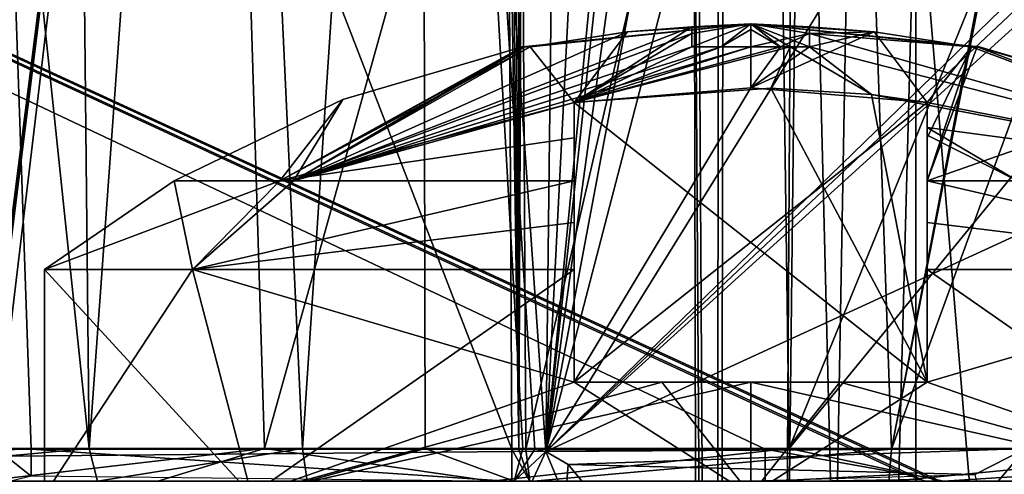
# Model space of a CAD drawing. Header units: millimetres. Extents: x -18.9 to 18.9, y -8.8 to 39.
# Tile 281 of 331: x 4.2 to 8.4, y 26.5 to 28.4. Entities that reach past the tile are written whole.
import ezdxf

# ---------------------------------------------------------------- set-up
doc = ezdxf.new("R2010")
doc.units = ezdxf.units.MM
doc.header["$LTSCALE"] = 65.185185
for name, color, linetype in [('1429', 7, 'CONTINUOUS'), ('1540', 7, 'CONTINUOUS'), ('1628', 7, 'CONTINUOUS'), ('1629', 7, 'CONTINUOUS'), ('1630', 7, 'CONTINUOUS'), ('1631', 7, 'CONTINUOUS'), ('1632', 7, 'CONTINUOUS'), ('1633', 7, 'CONTINUOUS'), ('1634', 7, 'CONTINUOUS'), ('1635', 7, 'CONTINUOUS'), ('1636', 7, 'CONTINUOUS'), ('1637', 7, 'CONTINUOUS'), ('191', 7, 'CONTINUOUS'), ('194', 7, 'CONTINUOUS'), ('195', 7, 'CONTINUOUS'), ('294', 7, 'CONTINUOUS'), ('295', 7, 'CONTINUOUS'), ('303', 7, 'CONTINUOUS'), ('323', 7, 'CONTINUOUS'), ('333', 7, 'CONTINUOUS'), ('334', 7, 'CONTINUOUS'), ('358', 7, 'CONTINUOUS'), ('359', 7, 'CONTINUOUS'), ('360', 7, 'CONTINUOUS'), ('361', 7, 'CONTINUOUS'), ('393', 7, 'CONTINUOUS'), ('403', 7, 'CONTINUOUS'), ('405', 7, 'CONTINUOUS'), ('7', 7, 'CONTINUOUS'), ('8', 7, 'CONTINUOUS'), ('805', 7, 'CONTINUOUS'), ('806', 7, 'CONTINUOUS'), ('814', 7, 'CONTINUOUS'), ('815', 7, 'CONTINUOUS'), ('816', 7, 'CONTINUOUS')]:
    doc.layers.add(name, color=color, linetype=linetype)

msp = doc.modelspace()

# ---------------------------------------------------------------- linework, layer by layer
at = {"layer": '1429', "color": 7, "linetype": 'Continuous'}
for points in [[(6.8258, 28.365, -12.4582), (6.6, 28.0655, -13.8082), (6.4128, 28.3017, -12.4582), (6.8258, 28.365, -12.4582)], [(7.1, 28.358, -12.7925), (6.6, 28.0655, -13.8082), (7.1, 28.3871, -12.4582), (7.1, 28.358, -12.7925)], [(7.1, 28.3871, -12.4582), (6.6, 28.0655, -13.8082), (6.8258, 28.365, -12.4582), (7.1, 28.3871, -12.4582)], [(8.1, 28.0655, -13.8082), (7.35, 28.1276, -13.8082), (7.8749, 28.3649, -12.4582), (8.1, 28.0655, -13.8082)], [(7.8749, 28.3649, -12.4582), (7.35, 28.1276, -13.8082), (7.6, 28.3017, -13.1454), (7.8749, 28.3649, -12.4582)], [(7.6, 28.3871, -12.4582), (7.8749, 28.3649, -12.4582), (7.6, 28.3582, -12.791), (7.6, 28.3871, -12.4582)], [(7.6, 28.3582, -12.791), (7.8749, 28.3649, -12.4582), (7.6, 28.3017, -13.1454), (7.6, 28.3582, -12.791)], [(8.2872, 28.3017, -12.4582), (8.1, 28.0655, -13.8082), (7.8749, 28.3649, -12.4582), (8.2872, 28.3017, -12.4582)], [(7.1, 28.3017, -13.1454), (6.6, 28.0655, -13.8082), (7.1, 28.358, -12.7925), (7.1, 28.3017, -13.1454)], [(5.6166, 28.0786, -12.2082), (6.38, 28.3017, -12.2082), (5.3492, 27.7333, -13.6223), (5.6166, 28.0786, -12.2082)], [(6.38, 28.3017, -12.2082), (6.3883, 28.3017, -12.3343), (5.3492, 27.7333, -13.6223), (6.38, 28.3017, -12.2082)], [(6.4128, 28.3017, -12.4582), (6.6, 28.0655, -13.8082), (5.3492, 27.7333, -13.6223), (6.4128, 28.3017, -12.4582)], [(6.3883, 28.3017, -12.3343), (6.4128, 28.3017, -12.4582), (5.3492, 27.7333, -13.6223), (6.3883, 28.3017, -12.3343)], [(7.35, 28.1276, -13.8082), (6.6, 28.0655, -13.8082), (7.35, 28.3017, -13.1782), (7.35, 28.1276, -13.8082)], [(7.35, 28.3017, -13.1782), (6.6, 28.0655, -13.8082), (7.2239, 28.3017, -13.1699), (7.35, 28.3017, -13.1782)], [(7.2239, 28.3017, -13.1699), (6.6, 28.0655, -13.8082), (7.1, 28.3017, -13.1454), (7.2239, 28.3017, -13.1699)], [(7.6, 28.3017, -13.1454), (7.35, 28.1276, -13.8082), (7.4761, 28.3017, -13.1699), (7.6, 28.3017, -13.1454)], [(7.4761, 28.3017, -13.1699), (7.35, 28.1276, -13.8082), (7.35, 28.3017, -13.1782), (7.4761, 28.3017, -13.1699)], [(9.0834, 28.0786, -12.2082), (8.1, 27.7333, -14.5406), (8.3117, 28.3017, -12.3343), (9.0834, 28.0786, -12.2082)], [(8.1, 27.9149, -14.1813), (8.1, 28.0655, -13.8082), (8.2872, 28.3017, -12.4582), (8.1, 27.9149, -14.1813)], [(8.1, 27.7333, -14.5406), (8.1, 27.9149, -14.1813), (8.2872, 28.3017, -12.4582), (8.1, 27.7333, -14.5406)], [(8.3117, 28.3017, -12.3343), (8.1, 27.7333, -14.5406), (8.2872, 28.3017, -12.4582), (8.3117, 28.3017, -12.3343)], [(8.32, 28.3017, -12.2082), (9.0834, 28.0786, -12.2082), (8.3117, 28.3017, -12.3343), (8.32, 28.3017, -12.2082)], [(4.9, 27.7333, -12.2082), (5.6166, 28.0786, -12.2082), (5.3492, 27.7333, -13.6223), (4.9, 27.7333, -12.2082)], [(8.1, 27.7333, -14.5406), (9.0834, 28.0786, -12.2082), (9.3296, 27.7335, -13.6512), (8.1, 27.7333, -14.5406)], [(6.6, 28.0655, -13.8082), (6.6, 27.9149, -14.1812), (5.3492, 27.7333, -13.6223), (6.6, 28.0655, -13.8082)], [(6.6, 27.9149, -14.1812), (6.6, 27.7333, -14.5406), (5.3492, 27.7333, -13.6223), (6.6, 27.9149, -14.1812)]]:
    msp.add_3dface(points, dxfattribs=at)
at = {"layer": '1540', "color": 7, "linetype": 'Continuous'}
for points in [[(6.8251, 28.3649, -11.9582), (5.4076, 27.7334, -10.7153), (7.1, 28.3871, -11.9582), (6.8251, 28.3649, -11.9582)], [(7.1, 28.3871, -11.9582), (5.4076, 27.7334, -10.7153), (7.1, 28.3582, -11.6253), (7.1, 28.3871, -11.9582)], [(6.4128, 28.3017, -11.9582), (5.4076, 27.7334, -10.7153), (6.8251, 28.3649, -11.9582), (6.4128, 28.3017, -11.9582)], [(7.6, 28.3871, -11.9582), (7.6, 28.358, -11.6239), (7.8742, 28.365, -11.9582), (7.6, 28.3871, -11.9582)], [(7.8742, 28.365, -11.9582), (7.6, 28.358, -11.6239), (8.2872, 28.3017, -11.9582), (7.8742, 28.365, -11.9582)], [(7.1, 28.3582, -11.6253), (5.4076, 27.7334, -10.7153), (7.1, 28.3017, -11.271), (7.1, 28.3582, -11.6253)], [(7.6, 28.358, -11.6239), (7.6, 28.3017, -11.271), (9.8, 27.7333, -12.2082), (7.6, 28.358, -11.6239)], [(8.2872, 28.3017, -11.9582), (7.6, 28.358, -11.6239), (9.8, 27.7333, -12.2082), (8.2872, 28.3017, -11.9582)], [(5.4076, 27.7334, -10.7153), (6.6, 28.0655, -10.6082), (7.35, 28.3017, -11.2382), (5.4076, 27.7334, -10.7153)], [(5.6166, 28.0786, -12.2082), (5.4076, 27.7334, -10.7153), (6.38, 28.3017, -12.2082), (5.6166, 28.0786, -12.2082)], [(6.38, 28.3017, -12.2082), (5.4076, 27.7334, -10.7153), (6.3883, 28.3017, -12.0821), (6.38, 28.3017, -12.2082)], [(6.3883, 28.3017, -12.0821), (5.4076, 27.7334, -10.7153), (6.4128, 28.3017, -11.9582), (6.3883, 28.3017, -12.0821)], [(7.1, 28.3017, -11.271), (5.4076, 27.7334, -10.7153), (7.2239, 28.3017, -11.2464), (7.1, 28.3017, -11.271)], [(7.2239, 28.3017, -11.2464), (5.4076, 27.7334, -10.7153), (7.35, 28.3017, -11.2382), (7.2239, 28.3017, -11.2464)], [(7.35, 28.3017, -11.2382), (6.6, 28.0655, -10.6082), (7.4761, 28.3017, -11.2464), (7.35, 28.3017, -11.2382)], [(7.4761, 28.3017, -11.2464), (6.6, 28.0655, -10.6082), (7.5172, 28.3017, -11.2527), (7.4761, 28.3017, -11.2464)], [(7.5172, 28.3017, -11.2527), (6.6, 28.0655, -10.6082), (7.4356, 28.1268, -10.6082), (7.5172, 28.3017, -11.2527)], [(7.8633, 28.0987, -10.6082), (7.5172, 28.3017, -11.2527), (7.4356, 28.1268, -10.6082), (7.8633, 28.0987, -10.6082)], [(7.5172, 28.3017, -11.2527), (7.8633, 28.0987, -10.6082), (7.6, 28.3017, -11.271), (7.5172, 28.3017, -11.2527)], [(7.6, 28.3017, -11.271), (7.8633, 28.0987, -10.6082), (9.8, 27.7333, -12.2082), (7.6, 28.3017, -11.271)], [(8.3117, 28.3017, -12.0821), (8.2872, 28.3017, -11.9582), (9.8, 27.7333, -12.2082), (8.3117, 28.3017, -12.0821)], [(8.32, 28.3017, -12.2082), (8.3117, 28.3017, -12.0821), (9.0834, 28.0786, -12.2082), (8.32, 28.3017, -12.2082)], [(9.0834, 28.0786, -12.2082), (8.3117, 28.3017, -12.0821), (9.8, 27.7333, -12.2082), (9.0834, 28.0786, -12.2082)], [(4.9, 27.7333, -12.2082), (5.4076, 27.7334, -10.7153), (5.6166, 28.0786, -12.2082), (4.9, 27.7333, -12.2082)], [(9.8, 27.7333, -12.2082), (7.8633, 28.0987, -10.6082), (8.1, 28.0655, -10.6082), (9.8, 27.7333, -12.2082)], [(6.6, 27.7333, -9.8758), (6.6, 28.0655, -10.6082), (5.4076, 27.7334, -10.7153), (6.6, 27.7333, -9.8758)], [(6.6, 27.9175, -10.2408), (6.6, 28.0655, -10.6082), (6.6, 27.7333, -9.8758), (6.6, 27.9175, -10.2408)], [(8.1, 27.9597, -10.337), (9.8, 27.7333, -12.2082), (8.1, 28.0655, -10.6082), (8.1, 27.9597, -10.337)], [(8.4838, 27.7333, -10.0364), (9.8, 27.7333, -12.2082), (8.1, 27.9597, -10.337), (8.4838, 27.7333, -10.0364)], [(8.4838, 27.7333, -10.0364), (8.1, 27.9597, -10.337), (8.1, 27.927, -10.262), (8.4838, 27.7333, -10.0364)], [(8.1, 27.7333, -9.8758), (8.4838, 27.7333, -10.0364), (8.1, 27.927, -10.262), (8.1, 27.7333, -9.8758)]]:
    msp.add_3dface(points, dxfattribs=at)
at = {"layer": '1628', "color": 7, "linetype": 'Continuous'}
for points in [[(7.4761, 28.3017, -11.2464), (7.5172, 28.3017, -11.2527), (7.35, 28.4, -12.2082), (7.4761, 28.3017, -11.2464)], [(7.35, 28.3754, -11.7207), (7.4761, 28.3017, -11.2464), (7.35, 28.4, -12.2082), (7.35, 28.3754, -11.7207)], [(7.5172, 28.3017, -11.2527), (7.6, 28.3017, -11.271), (7.35, 28.4, -12.2082), (7.5172, 28.3017, -11.2527)], [(7.6, 28.3017, -11.271), (7.6, 28.358, -11.6239), (7.35, 28.4, -12.2082), (7.6, 28.3017, -11.271)], [(7.6, 28.358, -11.6239), (7.6, 28.3871, -11.9582), (7.35, 28.4, -12.2082), (7.6, 28.358, -11.6239)], [(7.6, 28.3871, -11.9582), (7.8742, 28.365, -11.9582), (7.35, 28.4, -12.2082), (7.6, 28.3871, -11.9582)], [(7.8742, 28.365, -11.9582), (8.2872, 28.3017, -11.9582), (7.35, 28.4, -12.2082), (7.8742, 28.365, -11.9582)], [(8.2872, 28.3017, -11.9582), (8.3117, 28.3017, -12.0821), (7.35, 28.4, -12.2082), (8.2872, 28.3017, -11.9582)], [(8.3117, 28.3017, -12.0821), (8.32, 28.3017, -12.2082), (7.35, 28.4, -12.2082), (8.3117, 28.3017, -12.0821)], [(8.32, 28.3017, -12.2082), (8.3117, 28.3017, -12.3343), (7.35, 28.4, -12.2082), (8.32, 28.3017, -12.2082)], [(8.3117, 28.3017, -12.3343), (8.2872, 28.3017, -12.4582), (7.35, 28.4, -12.2082), (8.3117, 28.3017, -12.3343)], [(8.2872, 28.3017, -12.4582), (7.8749, 28.3649, -12.4582), (7.35, 28.4, -12.2082), (8.2872, 28.3017, -12.4582)], [(7.8749, 28.3649, -12.4582), (7.6, 28.3871, -12.4582), (7.35, 28.4, -12.2082), (7.8749, 28.3649, -12.4582)], [(7.6, 28.3871, -12.4582), (7.6, 28.3582, -12.791), (7.35, 28.4, -12.2082), (7.6, 28.3871, -12.4582)], [(7.6, 28.3582, -12.791), (7.35, 28.3017, -13.1782), (7.35, 28.4, -12.2082), (7.6, 28.3582, -12.791)], [(7.35, 28.4, -12.2082), (7.35, 28.3017, -13.1782), (7.35, 28.3754, -12.6957), (7.35, 28.4, -12.2082)], [(7.35, 28.3017, -11.2382), (7.4761, 28.3017, -11.2464), (7.35, 28.3754, -11.7207), (7.35, 28.3017, -11.2382)], [(7.6, 28.3582, -12.791), (7.4761, 28.3017, -13.1699), (7.35, 28.3017, -13.1782), (7.6, 28.3582, -12.791)], [(7.6, 28.3582, -12.791), (7.6, 28.3017, -13.1454), (7.4761, 28.3017, -13.1699), (7.6, 28.3582, -12.791)]]:
    msp.add_3dface(points, dxfattribs=at)
at = {"layer": '1629', "color": 7, "linetype": 'Continuous'}
for points in [[(8.1, 26.8784, -9.3035), (9.4713, 26.4, -10.0869), (8.1, 27.3568, -9.3035), (8.1, 26.8784, -9.3035)], [(8.1, 27.3568, -9.3035), (9.4713, 26.4, -10.0869), (9.7217, 27.3568, -10.3711), (8.1, 27.3568, -9.3035)], [(9.4713, 26.4, -14.3295), (8.1, 26.8784, -15.1129), (9.7217, 27.3568, -14.0453), (9.4713, 26.4, -14.3295)], [(8.1, 26.8784, -15.1129), (8.1, 27.3568, -15.1129), (9.7217, 27.3568, -14.0453), (8.1, 26.8784, -15.1129)], [(9.4713, 26.4, -14.3295), (7.35, 26.4, -15.2082), (8.1, 26.8784, -15.1129), (9.4713, 26.4, -14.3295)], [(8.1, 26.8784, -15.1129), (7.35, 26.4, -15.2082), (7.728, 26.8784, -15.1843), (8.1, 26.8784, -15.1129)], [(7.728, 26.8784, -15.1843), (7.35, 26.4, -15.2082), (7.35, 26.8784, -15.2082), (7.728, 26.8784, -15.1843)], [(7.35, 26.4, -9.2082), (9.4713, 26.4, -10.0869), (7.35, 26.8784, -9.2082), (7.35, 26.4, -9.2082)], [(7.35, 26.8784, -9.2082), (9.4713, 26.4, -10.0869), (7.728, 26.8784, -9.2321), (7.35, 26.8784, -9.2082)], [(7.728, 26.8784, -9.2321), (9.4713, 26.4, -10.0869), (8.1, 26.8784, -9.3035), (7.728, 26.8784, -9.2321)]]:
    msp.add_3dface(points, dxfattribs=at)
at = {"layer": '1630', "color": 7, "linetype": 'Continuous'}
for points in [[(6.38, 28.3017, -12.2082), (6.3883, 28.3017, -12.0821), (7.35, 28.4, -12.2082), (6.38, 28.3017, -12.2082)], [(6.3883, 28.3017, -12.3343), (6.38, 28.3017, -12.2082), (7.35, 28.4, -12.2082), (6.3883, 28.3017, -12.3343)], [(6.3883, 28.3017, -12.0821), (6.4128, 28.3017, -11.9582), (7.35, 28.4, -12.2082), (6.3883, 28.3017, -12.0821)], [(6.4128, 28.3017, -12.4582), (6.3883, 28.3017, -12.3343), (7.35, 28.4, -12.2082), (6.4128, 28.3017, -12.4582)], [(6.4128, 28.3017, -11.9582), (6.8251, 28.3649, -11.9582), (7.35, 28.4, -12.2082), (6.4128, 28.3017, -11.9582)], [(6.8258, 28.365, -12.4582), (6.4128, 28.3017, -12.4582), (7.35, 28.4, -12.2082), (6.8258, 28.365, -12.4582)], [(6.8251, 28.3649, -11.9582), (7.1, 28.3871, -11.9582), (7.35, 28.4, -12.2082), (6.8251, 28.3649, -11.9582)], [(7.1, 28.3871, -12.4582), (6.8258, 28.365, -12.4582), (7.35, 28.4, -12.2082), (7.1, 28.3871, -12.4582)], [(7.1, 28.3871, -11.9582), (7.1, 28.3582, -11.6253), (7.35, 28.4, -12.2082), (7.1, 28.3871, -11.9582)], [(7.1, 28.3582, -11.6253), (7.1, 28.3017, -11.271), (7.35, 28.4, -12.2082), (7.1, 28.3582, -11.6253)], [(7.1, 28.3017, -11.271), (7.2239, 28.3017, -11.2464), (7.35, 28.4, -12.2082), (7.1, 28.3017, -11.271)], [(7.2239, 28.3017, -13.1699), (7.1, 28.3017, -13.1454), (7.35, 28.4, -12.2082), (7.2239, 28.3017, -13.1699)], [(7.1, 28.3017, -13.1454), (7.1, 28.358, -12.7925), (7.35, 28.4, -12.2082), (7.1, 28.3017, -13.1454)], [(7.1, 28.358, -12.7925), (7.1, 28.3871, -12.4582), (7.35, 28.4, -12.2082), (7.1, 28.358, -12.7925)], [(7.2239, 28.3017, -11.2464), (7.35, 28.3017, -11.2382), (7.35, 28.4, -12.2082), (7.2239, 28.3017, -11.2464)], [(7.2239, 28.3017, -13.1699), (7.35, 28.4, -12.2082), (7.35, 28.3754, -12.6957), (7.2239, 28.3017, -13.1699)], [(7.35, 28.3017, -13.1782), (7.2239, 28.3017, -13.1699), (7.35, 28.3754, -12.6957), (7.35, 28.3017, -13.1782)], [(7.35, 28.3017, -11.2382), (7.35, 28.3754, -11.7207), (7.35, 28.4, -12.2082), (7.35, 28.3017, -11.2382)], [(4.9, 27.7333, -12.2082), (5.3492, 27.7333, -13.6223), (4.35, 27.3568, -12.2082), (4.9, 27.7333, -12.2082)], [(4.9783, 27.3568, -10.3711), (4.9, 27.7333, -12.2082), (4.35, 27.3568, -12.2082), (4.9783, 27.3568, -10.3711)], [(4.35, 27.3568, -12.2082), (5.3492, 27.7333, -13.6223), (4.9783, 27.3568, -14.0453), (4.35, 27.3568, -12.2082)], [(5.4076, 27.7334, -10.7153), (4.9, 27.7333, -12.2082), (4.9783, 27.3568, -10.3711), (5.4076, 27.7334, -10.7153)], [(6.6, 27.7333, -9.8758), (5.4076, 27.7334, -10.7153), (4.9783, 27.3568, -10.3711), (6.6, 27.7333, -9.8758)], [(6.6, 27.3568, -9.3035), (6.6, 27.7333, -9.8758), (4.9783, 27.3568, -10.3711), (6.6, 27.3568, -9.3035)], [(5.3492, 27.7333, -13.6223), (6.6, 27.7333, -14.5406), (4.9783, 27.3568, -14.0453), (5.3492, 27.7333, -13.6223)], [(6.6, 27.7333, -14.5406), (6.6, 27.5553, -14.8335), (4.9783, 27.3568, -14.0453), (6.6, 27.7333, -14.5406)], [(6.6, 27.5553, -9.5829), (6.6, 27.7333, -9.8758), (6.6, 27.3568, -9.3035), (6.6, 27.5553, -9.5829)], [(8.1, 27.7333, -14.5406), (9.3296, 27.7335, -13.6512), (9.7217, 27.3568, -14.0453), (8.1, 27.7333, -14.5406)], [(8.4838, 27.7333, -10.0364), (8.1, 27.7333, -9.8758), (9.7217, 27.3568, -10.3711), (8.4838, 27.7333, -10.0364)], [(9.7217, 27.3568, -10.3711), (8.1, 27.7333, -9.8758), (8.1, 27.5553, -9.5829), (9.7217, 27.3568, -10.3711)], [(8.1, 27.3568, -15.1129), (8.1, 27.7333, -14.5406), (9.7217, 27.3568, -14.0453), (8.1, 27.3568, -15.1129)], [(8.1, 27.7333, -14.5406), (8.1, 27.3568, -15.1129), (8.1, 27.5553, -14.8335), (8.1, 27.7333, -14.5406)], [(6.6, 27.5553, -14.8335), (6.6, 27.3568, -15.1129), (4.9783, 27.3568, -14.0453), (6.6, 27.5553, -14.8335)], [(8.1, 27.3568, -9.3035), (9.7217, 27.3568, -10.3711), (8.1, 27.5553, -9.5829), (8.1, 27.3568, -9.3035)]]:
    msp.add_3dface(points, dxfattribs=at)
at = {"layer": '1631', "color": 7, "linetype": 'Continuous'}
for points in [[(5.2287, 26.4, -14.3295), (4.35, 26.4, -12.2082), (4.9783, 27.3568, -14.0453), (5.2287, 26.4, -14.3295)], [(4.35, 26.4, -12.2082), (5.2287, 26.4, -10.0869), (4.35, 27.3568, -12.2082), (4.35, 26.4, -12.2082)], [(4.35, 26.4, -12.2082), (4.35, 27.3568, -12.2082), (4.9783, 27.3568, -14.0453), (4.35, 26.4, -12.2082)], [(5.2287, 26.4, -10.0869), (4.9783, 27.3568, -10.3711), (4.35, 27.3568, -12.2082), (5.2287, 26.4, -10.0869)], [(6.6, 27.3568, -15.1129), (5.2287, 26.4, -14.3295), (4.9783, 27.3568, -14.0453), (6.6, 27.3568, -15.1129)], [(4.9783, 27.3568, -10.3711), (5.2287, 26.4, -10.0869), (6.6, 26.8784, -9.3035), (4.9783, 27.3568, -10.3711)], [(6.6, 27.3568, -9.3035), (4.9783, 27.3568, -10.3711), (6.6, 26.8784, -9.3035), (6.6, 27.3568, -9.3035)], [(5.2287, 26.4, -14.3295), (6.6, 27.3568, -15.1129), (6.6, 26.8784, -15.1129), (5.2287, 26.4, -14.3295)], [(7.35, 26.4, -15.2082), (5.2287, 26.4, -14.3295), (7.35, 26.8784, -15.2082), (7.35, 26.4, -15.2082)], [(7.35, 26.8784, -15.2082), (5.2287, 26.4, -14.3295), (6.972, 26.8784, -15.1843), (7.35, 26.8784, -15.2082)], [(6.972, 26.8784, -15.1843), (5.2287, 26.4, -14.3295), (6.6, 26.8784, -15.1129), (6.972, 26.8784, -15.1843)], [(5.2287, 26.4, -10.0869), (7.35, 26.4, -9.2082), (6.6, 26.8784, -9.3035), (5.2287, 26.4, -10.0869)], [(6.6, 26.8784, -9.3035), (7.35, 26.4, -9.2082), (6.972, 26.8784, -9.2321), (6.6, 26.8784, -9.3035)], [(7.35, 26.4, -9.2082), (7.35, 26.8784, -9.2082), (6.972, 26.8784, -9.2321), (7.35, 26.4, -9.2082)]]:
    msp.add_3dface(points, dxfattribs=at)
at = {"layer": '1632', "color": 7, "linetype": 'Continuous'}
for points in [[(6.6, 28.0655, -10.6082), (6.6, 27.9175, -10.2408), (6.6, 26.8784, -10.6082), (6.6, 28.0655, -10.6082)], [(6.6, 27.9149, -14.1812), (6.6, 28.0655, -13.8082), (6.6, 26.8784, -15.1129), (6.6, 27.9149, -14.1812)], [(6.6, 26.8784, -15.1129), (6.6, 28.0655, -13.8082), (6.6, 26.8784, -13.8082), (6.6, 26.8784, -15.1129)], [(6.6, 27.9175, -10.2408), (6.6, 27.7333, -9.8758), (6.6, 26.8784, -10.6082), (6.6, 27.9175, -10.2408)], [(6.6, 27.7333, -14.5406), (6.6, 27.9149, -14.1812), (6.6, 26.8784, -15.1129), (6.6, 27.7333, -14.5406)], [(6.6, 27.7333, -9.8758), (6.6, 27.5553, -9.5829), (6.6, 26.8784, -10.6082), (6.6, 27.7333, -9.8758)], [(6.6, 27.5553, -14.8335), (6.6, 27.7333, -14.5406), (6.6, 26.8784, -15.1129), (6.6, 27.5553, -14.8335)], [(6.6, 27.3568, -15.1129), (6.6, 27.5553, -14.8335), (6.6, 26.8784, -15.1129), (6.6, 27.3568, -15.1129)], [(6.6, 27.5553, -9.5829), (6.6, 27.3568, -9.3035), (6.6, 26.8784, -10.6082), (6.6, 27.5553, -9.5829)], [(6.6, 27.3568, -9.3035), (6.6, 26.8784, -9.3035), (6.6, 26.8784, -10.6082), (6.6, 27.3568, -9.3035)]]:
    msp.add_3dface(points, dxfattribs=at)
at = {"layer": '1633', "color": 7, "linetype": 'Continuous'}
for points in [[(8.1, 27.9597, -10.337), (8.1, 28.0655, -10.6082), (8.1, 26.8784, -9.3035), (8.1, 27.9597, -10.337)], [(8.1, 26.8784, -9.3035), (8.1, 28.0655, -10.6082), (8.1, 26.8784, -10.6082), (8.1, 26.8784, -9.3035)], [(8.1, 28.0655, -13.8082), (8.1, 27.9149, -14.1813), (8.1, 26.8784, -13.8082), (8.1, 28.0655, -13.8082)], [(8.1, 27.927, -10.262), (8.1, 27.9597, -10.337), (8.1, 26.8784, -9.3035), (8.1, 27.927, -10.262)], [(8.1, 27.7333, -9.8758), (8.1, 27.927, -10.262), (8.1, 26.8784, -9.3035), (8.1, 27.7333, -9.8758)], [(8.1, 27.9149, -14.1813), (8.1, 27.7333, -14.5406), (8.1, 26.8784, -13.8082), (8.1, 27.9149, -14.1813)], [(8.1, 27.7333, -9.8758), (8.1, 26.8784, -9.3035), (8.1, 27.5553, -9.5829), (8.1, 27.7333, -9.8758)], [(8.1, 27.7333, -14.5406), (8.1, 27.5553, -14.8335), (8.1, 26.8784, -13.8082), (8.1, 27.7333, -14.5406)], [(8.1, 27.5553, -14.8335), (8.1, 27.3568, -15.1129), (8.1, 26.8784, -13.8082), (8.1, 27.5553, -14.8335)], [(8.1, 26.8784, -9.3035), (8.1, 27.3568, -9.3035), (8.1, 27.5553, -9.5829), (8.1, 26.8784, -9.3035)], [(8.1, 27.3568, -15.1129), (8.1, 26.8784, -15.1129), (8.1, 26.8784, -13.8082), (8.1, 27.3568, -15.1129)]]:
    msp.add_3dface(points, dxfattribs=at)
at = {"layer": '1634', "color": 7, "linetype": 'Continuous'}
for points in [[(7.35, 26.8784, -9.2082), (7.728, 26.8784, -9.2321), (6.6, 26.8784, -10.6082), (7.35, 26.8784, -9.2082)], [(6.972, 26.8784, -9.2321), (7.35, 26.8784, -9.2082), (6.6, 26.8784, -10.6082), (6.972, 26.8784, -9.2321)], [(7.728, 26.8784, -9.2321), (8.1, 26.8784, -9.3035), (6.6, 26.8784, -10.6082), (7.728, 26.8784, -9.2321)], [(6.6, 26.8784, -10.6082), (8.1, 26.8784, -9.3035), (8.1, 26.8784, -10.6082), (6.6, 26.8784, -10.6082)], [(6.6, 26.8784, -9.3035), (6.972, 26.8784, -9.2321), (6.6, 26.8784, -10.6082), (6.6, 26.8784, -9.3035)]]:
    msp.add_3dface(points, dxfattribs=at)
at = {"layer": '1635', "color": 7, "linetype": 'Continuous'}
for points in [[(7.4356, 28.1268, -10.6082), (6.6, 28.0655, -10.6082), (8.1, 26.8784, -10.6082), (7.4356, 28.1268, -10.6082)], [(7.8633, 28.0987, -10.6082), (7.4356, 28.1268, -10.6082), (8.1, 26.8784, -10.6082), (7.8633, 28.0987, -10.6082)], [(8.1, 28.0655, -10.6082), (7.8633, 28.0987, -10.6082), (8.1, 26.8784, -10.6082), (8.1, 28.0655, -10.6082)], [(6.6, 28.0655, -10.6082), (6.6, 26.8784, -10.6082), (8.1, 26.8784, -10.6082), (6.6, 28.0655, -10.6082)]]:
    msp.add_3dface(points, dxfattribs=at)
at = {"layer": '1636', "color": 7, "linetype": 'Continuous'}
for points in [[(6.6, 28.0655, -13.8082), (7.35, 28.1276, -13.8082), (6.6, 26.8784, -13.8082), (6.6, 28.0655, -13.8082)], [(7.35, 28.1276, -13.8082), (8.1, 28.0655, -13.8082), (6.6, 26.8784, -13.8082), (7.35, 28.1276, -13.8082)], [(6.6, 26.8784, -13.8082), (8.1, 28.0655, -13.8082), (8.1, 26.8784, -13.8082), (6.6, 26.8784, -13.8082)]]:
    msp.add_3dface(points, dxfattribs=at)
at = {"layer": '1637', "color": 7, "linetype": 'Continuous'}
for points in [[(6.972, 26.8784, -15.1843), (6.6, 26.8784, -15.1129), (8.1, 26.8784, -13.8082), (6.972, 26.8784, -15.1843)], [(6.6, 26.8784, -15.1129), (6.6, 26.8784, -13.8082), (8.1, 26.8784, -13.8082), (6.6, 26.8784, -15.1129)], [(7.35, 26.8784, -15.2082), (6.972, 26.8784, -15.1843), (8.1, 26.8784, -13.8082), (7.35, 26.8784, -15.2082)], [(7.728, 26.8784, -15.1843), (7.35, 26.8784, -15.2082), (8.1, 26.8784, -13.8082), (7.728, 26.8784, -15.1843)], [(8.1, 26.8784, -15.1129), (7.728, 26.8784, -15.1843), (8.1, 26.8784, -13.8082), (8.1, 26.8784, -15.1129)]]:
    msp.add_3dface(points, dxfattribs=at)
at = {"layer": '191', "color": 7, "linetype": 'Continuous'}
for points in [[(4.539, 26.5965, 12.216), (4.4607, 34.2035, 12.1088), (3.7395, 34.2035, 12.4924), (4.539, 26.5965, 12.216)], [(4.539, 26.5965, 12.216), (3.7395, 34.2035, 12.4924), (3.8233, 26.5965, 12.6039), (4.539, 26.5965, 12.216)]]:
    msp.add_3dface(points, dxfattribs=at)
at = {"layer": '194', "color": 7, "linetype": 'Continuous'}
for points in [[(9.4027, 30.5865, -9.5026), (7.9479, 26.593, -9.0068), (9.4347, 34.207, -9.3686), (9.4027, 30.5865, -9.5026)], [(9.4347, 34.207, -9.3686), (7.9479, 26.593, -9.0068), (9.0611, 32.393, -9.2017), (9.4347, 34.207, -9.3686)], [(7.7435, 32.393, -8.7714), (6.3942, 26.593, -9.0949), (6.3776, 29.6262, -8.9892), (7.7435, 32.393, -8.7714)], [(7.9479, 26.593, -9.0068), (6.3942, 26.593, -9.0949), (7.7435, 32.393, -8.7714), (7.9479, 26.593, -9.0068)], [(9.0611, 32.393, -9.2017), (7.9479, 26.593, -9.0068), (7.7435, 32.393, -8.7714), (9.0611, 32.393, -9.2017)], [(9.365, 26.593, -9.6497), (7.9479, 26.593, -9.0068), (9.4027, 30.5865, -9.5026), (9.365, 26.593, -9.6497)]]:
    msp.add_3dface(points, dxfattribs=at)
at = {"layer": '195', "color": 7, "linetype": 'Continuous'}
for points in [[(6.3356, 26.593, -9.1037), (4.2931, 26.593, -9.1037), (4.0906, 32.393, -8.9011), (6.3356, 26.593, -9.1037)], [(6.3198, 29.6262, -8.9977), (6.3356, 26.593, -9.1037), (4.0906, 32.393, -8.9011), (6.3198, 29.6262, -8.9977)]]:
    msp.add_3dface(points, dxfattribs=at)
at = {"layer": '294', "color": 7, "linetype": 'Continuous'}
for points in [[(5.0909, 34.2035, 11.8373), (4.4607, 34.2035, 12.1088), (4.539, 26.5965, 12.216), (5.0909, 34.2035, 11.8373)], [(5.4463, 26.5965, 11.9353), (5.0909, 34.2035, 11.8373), (4.539, 26.5965, 12.216), (5.4463, 26.5965, 11.9353)], [(5.9513, 34.2035, 11.8836), (5.0909, 34.2035, 11.8373), (5.4463, 26.5965, 11.9353), (5.9513, 34.2035, 11.8836)], [(5.9672, 26.5965, 12.0293), (5.9513, 34.2035, 11.8836), (5.4463, 26.5965, 11.9353), (5.9672, 26.5965, 12.0293)], [(6.4793, 26.5832, 12.3371), (6.5683, 34.2035, 12.2382), (5.9513, 34.2035, 11.8836), (6.4793, 26.5832, 12.3371)], [(6.4793, 26.5832, 12.3371), (5.9513, 34.2035, 11.8836), (6.4327, 26.5931, 12.2965), (6.4793, 26.5832, 12.3371)], [(6.4327, 26.5931, 12.2965), (5.9513, 34.2035, 11.8836), (6.3812, 26.5965, 12.2555), (6.4327, 26.5931, 12.2965)], [(6.3812, 26.5965, 12.2555), (5.9513, 34.2035, 11.8836), (5.9672, 26.5965, 12.0293), (6.3812, 26.5965, 12.2555)]]:
    msp.add_3dface(points, dxfattribs=at)
at = {"layer": '295', "color": 7, "linetype": 'Continuous'}
for points in [[(6.5683, 34.2035, 12.2382), (6.4793, 26.5832, 12.3371), (6.7748, 32.4035, 12.4664), (6.5683, 34.2035, 12.2382)], [(6.7748, 32.4035, 12.4664), (6.4793, 26.5832, 12.3371), (6.7748, 29.6301, 12.5316), (6.7748, 32.4035, 12.4664)], [(6.7748, 29.6301, 12.5316), (6.4793, 26.5832, 12.3371), (6.7978, 29.495, 12.5555), (6.7748, 29.6301, 12.5316)], [(6.7978, 29.495, 12.5555), (6.4793, 26.5832, 12.3371), (6.865, 29.3722, 12.6189), (6.7978, 29.495, 12.5555)], [(6.865, 29.3722, 12.6189), (6.4793, 26.5832, 12.3371), (6.9832, 29.2686, 12.7277), (6.865, 29.3722, 12.6189)], [(6.9832, 29.2686, 12.7277), (6.4793, 26.5832, 12.3371), (7.1632, 29.2116, 12.8911), (6.9832, 29.2686, 12.7277)], [(7.1632, 29.2116, 12.8911), (6.4793, 26.5832, 12.3371), (8.0681, 29.1438, 13.7075), (7.1632, 29.2116, 12.8911)], [(8.0681, 29.1438, 13.7075), (6.4793, 26.5832, 12.3371), (9.0414, 29.0703, 14.5856), (8.0681, 29.1438, 13.7075)], [(9.0414, 29.0703, 14.5856), (6.4793, 26.5832, 12.3371), (9.0909, 29.0412, 14.6309), (9.0414, 29.0703, 14.5856)], [(9.0909, 29.0412, 14.6309), (6.4793, 26.5832, 12.3371), (9.1125, 28.9705, 14.6519), (9.0909, 29.0412, 14.6309)], [(9.1125, 28.9705, 14.6519), (6.4793, 26.5832, 12.3371), (9.0943, 27.7834, 14.6635), (9.1125, 28.9705, 14.6519)], [(9.0943, 27.7834, 14.6635), (6.4793, 26.5832, 12.3371), (8.5194, 26.5965, 14.1737), (9.0943, 27.7834, 14.6635)], [(6.4793, 26.5832, 12.3371), (6.5745, 26.5287, 12.4241), (8.5194, 26.5965, 14.1737), (6.4793, 26.5832, 12.3371)], [(8.5194, 26.5965, 14.1737), (6.5745, 26.5287, 12.4241), (8.3021, 26.4858, 13.9806), (8.5194, 26.5965, 14.1737)], [(6.5745, 26.5287, 12.4241), (6.6485, 26.4394, 12.4928), (8.3021, 26.4858, 13.9806), (6.5745, 26.5287, 12.4241)]]:
    msp.add_3dface(points, dxfattribs=at)
at = {"layer": '303', "color": 7, "linetype": 'Continuous'}
for points in [[(4.0466, 26.2035, 9.55), (4.1862, 34.2035, 9.55), (5.0507, 34.2035, 6.356), (4.0466, 26.2035, 9.55)], [(4.0466, 26.2035, 9.55), (5.0507, 34.2035, 6.356), (4.0594, 26.3891, 9.197), (4.0466, 26.2035, 9.55)], [(4.0594, 26.3891, 9.197), (5.0507, 34.2035, 6.356), (4.0714, 26.4616, 9.0378), (4.0594, 26.3891, 9.197)], [(4.0714, 26.4616, 9.0378), (5.0507, 34.2035, 6.356), (4.0846, 26.5142, 8.9017), (4.0714, 26.4616, 9.0378)], [(4.0846, 26.5142, 8.9017), (5.0507, 34.2035, 6.356), (4.1435, 26.5965, 8.4747), (4.0846, 26.5142, 8.9017)], [(4.1435, 26.5965, 8.4747), (5.0507, 34.2035, 6.356), (5.2841, 26.5965, 5.7554), (4.1435, 26.5965, 8.4747)], [(5.0507, 34.2035, 6.356), (7.4082, 34.2035, 4.0342), (5.2841, 26.5965, 5.7554), (5.0507, 34.2035, 6.356)], [(5.2841, 26.5965, 5.7554), (7.4082, 34.2035, 4.0342), (7.5137, 26.5965, 3.8256), (5.2841, 26.5965, 5.7554)], [(7.4082, 34.2035, 4.0342), (10.6149, 34.2035, 3.2184), (7.5137, 26.5965, 3.8256), (7.4082, 34.2035, 4.0342)], [(10.6149, 34.2035, 3.2184), (10.4861, 30.2263, 3.1483), (7.5137, 26.5965, 3.8256), (10.6149, 34.2035, 3.2184)], [(10.4861, 30.2263, 3.1483), (10.3685, 26.5965, 3.0866), (7.5137, 26.5965, 3.8256), (10.4861, 30.2263, 3.1483)]]:
    msp.add_3dface(points, dxfattribs=at)
at = {"layer": '323', "color": 7, "linetype": 'Continuous'}
for points in [[(8.7, 26.207, -7.5683), (8.7, 34.207, -7.8476), (-8.7, 34.207, -7.8476), (8.7, 26.207, -7.5683)], [(8.7, 26.207, -7.5683), (-8.7, 34.207, -7.8476), (8.3357, 26.3664, -7.5738), (8.7, 26.207, -7.5683)], [(-8.7, 34.207, -7.8476), (-7.4112, 26.593, -7.5817), (7.4112, 26.593, -7.5817), (-8.7, 34.207, -7.8476)], [(8.3357, 26.3664, -7.5738), (-8.7, 34.207, -7.8476), (8.071, 26.4665, -7.5773), (8.3357, 26.3664, -7.5738)], [(8.071, 26.4665, -7.5773), (-8.7, 34.207, -7.8476), (8.007, 26.4875, -7.5781), (8.071, 26.4665, -7.5773)], [(8.007, 26.4875, -7.5781), (-8.7, 34.207, -7.8476), (7.4112, 26.593, -7.5817), (8.007, 26.4875, -7.5781)]]:
    msp.add_3dface(points, dxfattribs=at)
at = {"layer": '333', "color": 7, "linetype": 'Continuous'}
for points in [[(6.3198, 29.6262, -8.9977), (6.3056, 32.393, -8.9011), (6.3652, 26.5929, -9.1014), (6.3198, 29.6262, -8.9977)], [(6.3652, 26.5929, -9.1014), (6.3056, 32.393, -8.9011), (6.3344, 32.3929, -8.899), (6.3652, 26.5929, -9.1014)], [(6.3627, 32.393, -8.8928), (6.3652, 26.5929, -9.1014), (6.3344, 32.3929, -8.899), (6.3627, 32.393, -8.8928)], [(6.3627, 32.393, -8.8928), (6.3776, 29.6262, -8.9892), (6.3652, 26.5929, -9.1014), (6.3627, 32.393, -8.8928)], [(6.3356, 26.593, -9.1037), (6.3198, 29.6262, -8.9977), (6.3652, 26.5929, -9.1014), (6.3356, 26.593, -9.1037)], [(6.3776, 29.6262, -8.9892), (6.3942, 26.593, -9.0949), (6.3652, 26.5929, -9.1014), (6.3776, 29.6262, -8.9892)]]:
    msp.add_3dface(points, dxfattribs=at)
at = {"layer": '334', "color": 7, "linetype": 'Continuous'}
msp.add_3dface([(4.0906, 32.393, -8.9011), (4.2931, 26.593, -9.1037), (4.1519, 26.5901, -9.1623), (4.0906, 32.393, -8.9011)], dxfattribs=at)
at = {"layer": '358', "color": 7, "linetype": 'Continuous'}
for points in [[(4.1519, 26.5901, -9.1623), (4.2931, 26.593, -9.1037), (4.2931, 26.4788, -9.1445), (4.1519, 26.5901, -9.1623)], [(4.1955, 26.4551, -9.2062), (4.1519, 26.5901, -9.1623), (4.2931, 26.4788, -9.1445), (4.1955, 26.4551, -9.2062)]]:
    msp.add_3dface(points, dxfattribs=at)
at = {"layer": '359', "color": 7, "linetype": 'Continuous'}
for points in [[(4.2931, 26.593, -9.1037), (6.3356, 26.593, -9.1037), (6.3356, 26.4561, -9.1646), (4.2931, 26.593, -9.1037)], [(4.2931, 26.4788, -9.1445), (4.2931, 26.593, -9.1037), (6.3356, 26.4561, -9.1646), (4.2931, 26.4788, -9.1445)]]:
    msp.add_3dface(points, dxfattribs=at)
at = {"layer": '360', "color": 7, "linetype": 'Continuous'}
for points in [[(6.3356, 26.593, -9.1037), (6.3652, 26.5929, -9.1014), (6.4121, 26.4561, -9.1531), (6.3356, 26.593, -9.1037)], [(6.3356, 26.4561, -9.1646), (6.3356, 26.593, -9.1037), (6.4121, 26.4561, -9.1531), (6.3356, 26.4561, -9.1646)], [(6.3652, 26.5929, -9.1014), (6.3942, 26.593, -9.0949), (6.4121, 26.4561, -9.1531), (6.3652, 26.5929, -9.1014)]]:
    msp.add_3dface(points, dxfattribs=at)
at = {"layer": '361', "color": 7, "linetype": 'Continuous'}
for points in [[(6.3942, 26.593, -9.0949), (7.9479, 26.593, -9.0068), (6.4121, 26.4561, -9.1531), (6.3942, 26.593, -9.0949)], [(6.4121, 26.4561, -9.1531), (7.9479, 26.593, -9.0068), (7.9367, 26.4561, -9.0667), (6.4121, 26.4561, -9.1531)], [(7.9479, 26.593, -9.0068), (9.365, 26.593, -9.6497), (7.9367, 26.4561, -9.0667), (7.9479, 26.593, -9.0068)], [(7.9367, 26.4561, -9.0667), (9.365, 26.593, -9.6497), (9.3273, 26.4561, -9.6975), (7.9367, 26.4561, -9.0667)]]:
    msp.add_3dface(points, dxfattribs=at)
at = {"layer": '393', "color": 7, "linetype": 'Continuous'}
for points in [[(4.1435, 26.5965, 8.4747), (5.2841, 26.5965, 5.7554), (4.0845, 26.4573, 8.4648), (4.1435, 26.5965, 8.4747)], [(4.0845, 26.4573, 8.4648), (5.2841, 26.5965, 5.7554), (4.831, 26.4573, 6.3521), (4.0845, 26.4573, 8.4648)], [(4.831, 26.4573, 6.3521), (5.2841, 26.5965, 5.7554), (6.2483, 26.4573, 4.6165), (4.831, 26.4573, 6.3521)], [(5.2841, 26.5965, 5.7554), (7.5137, 26.5965, 3.8256), (6.2483, 26.4573, 4.6165), (5.2841, 26.5965, 5.7554)], [(6.2483, 26.4573, 4.6165), (7.5137, 26.5965, 3.8256), (8.1692, 26.4573, 3.4627), (6.2483, 26.4573, 4.6165)], [(7.5137, 26.5965, 3.8256), (10.3685, 26.5965, 3.0866), (8.1692, 26.4573, 3.4627), (7.5137, 26.5965, 3.8256)], [(10.3685, 26.5965, 3.0866), (10.3671, 26.4573, 3.0268), (8.1692, 26.4573, 3.4627), (10.3685, 26.5965, 3.0866)]]:
    msp.add_3dface(points, dxfattribs=at)
at = {"layer": '403', "color": 7, "linetype": 'Continuous'}
for points in [[(7.4112, 26.593, -7.5817), (-7.4112, 26.593, -7.5817), (-7.4112, 26.4561, -7.5208), (7.4112, 26.593, -7.5817)], [(7.4112, 26.4561, -7.5208), (7.4112, 26.593, -7.5817), (-7.4112, 26.4561, -7.5208), (7.4112, 26.4561, -7.5208)]]:
    msp.add_3dface(points, dxfattribs=at)
at = {"layer": '405', "color": 7, "linetype": 'Continuous'}
for points in [[(8.007, 26.4875, -7.5781), (7.4112, 26.593, -7.5817), (7.4112, 26.4561, -7.5208), (8.007, 26.4875, -7.5781)], [(8.071, 26.4665, -7.5773), (8.007, 26.4875, -7.5781), (7.4112, 26.4561, -7.5208), (8.071, 26.4665, -7.5773)]]:
    msp.add_3dface(points, dxfattribs=at)
at = {"layer": '7', "color": 7, "linetype": 'Continuous'}
for points in [[(7.1086, 32.4, 8.3562), (7.1086, 29.8178, 8.3562), (7.3235, -3.5, 7.2708), (7.1086, 32.4, 8.3562)], [(7.5416, 32.4, 6.846), (7.1086, 32.4, 8.3562), (7.3235, -3.5, 7.2708), (7.5416, 32.4, 6.846)], [(8.432, -3.5, 5.9497), (7.5416, 32.4, 6.846), (7.3235, -3.5, 7.2708), (8.432, -3.5, 5.9497)], [(8.7092, 32.4, 5.7947), (7.5416, 32.4, 6.846), (8.432, -3.5, 5.9497), (8.7092, 32.4, 5.7947)], [(7.1086, 29.8178, 8.3562), (7.2136, 29.4592, 9.1227), (7.1795, -3.5, 8.9873), (7.1086, 29.8178, 8.3562)], [(7.3235, -3.5, 7.2708), (7.1086, 29.8178, 8.3562), (7.1795, -3.5, 8.9873), (7.3235, -3.5, 7.2708)], [(7.2136, 29.4592, 9.1227), (7.2325, 29.4323, 9.1875), (7.1795, -3.5, 8.9873), (7.2136, 29.4592, 9.1227)], [(7.2325, 29.4323, 9.1875), (7.5455, 29.241, 9.8726), (7.1795, -3.5, 8.9873), (7.2325, 29.4323, 9.1875)], [(7.5455, 29.241, 9.8726), (7.7685, 29.2165, 10.18), (7.1795, -3.5, 8.9873), (7.5455, 29.241, 9.8726)], [(7.7685, 29.2165, 10.18), (8.0516, 29.1905, 10.4742), (7.1795, -3.5, 8.9873), (7.7685, 29.2165, 10.18)], [(8.0516, 29.1905, 10.4742), (8.0516, -3.5, 10.4742), (7.1795, -3.5, 8.9873), (8.0516, 29.1905, 10.4742)]]:
    msp.add_3dface(points, dxfattribs=at)
at = {"layer": '8', "color": 7, "linetype": 'Continuous'}
for points in [[(8.0516, -3.5, 10.4742), (8.0516, 29.1905, 10.4742), (10.7699, -3.5, 12.9218), (8.0516, -3.5, 10.4742)], [(8.0516, 29.1905, 10.4742), (9.2835, 29.0956, 11.5834), (10.7699, -3.5, 12.9218), (8.0516, 29.1905, 10.4742)]]:
    msp.add_3dface(points, dxfattribs=at)
at = {"layer": '805', "color": 7, "linetype": 'Continuous'}
for points in [[(4.539, 26.5965, 12.216), (3.8233, 26.5965, 12.6039), (3.0173, 26.4573, 12.8149), (4.539, 26.5965, 12.216)], [(4.5743, 26.4573, 12.2643), (4.539, 26.5965, 12.216), (3.0173, 26.4573, 12.8149), (4.5743, 26.4573, 12.2643)]]:
    msp.add_3dface(points, dxfattribs=at)
at = {"layer": '806', "color": 7, "linetype": 'Continuous'}
for points in [[(5.4463, 26.5965, 11.9353), (4.539, 26.5965, 12.216), (4.5743, 26.4573, 12.2643), (5.4463, 26.5965, 11.9353)], [(5.4463, 26.5965, 11.9353), (4.5743, 26.4573, 12.2643), (5.4659, 26.4573, 11.9954), (5.4463, 26.5965, 11.9353)], [(5.9672, 26.5965, 12.0293), (5.4463, 26.5965, 11.9353), (5.4659, 26.4573, 11.9954), (5.9672, 26.5965, 12.0293)], [(5.9672, 26.5965, 12.0293), (5.4659, 26.4573, 11.9954), (6.3449, 26.4573, 12.303), (5.9672, 26.5965, 12.0293)], [(6.3812, 26.5965, 12.2555), (5.9672, 26.5965, 12.0293), (6.3449, 26.4573, 12.303), (6.3812, 26.5965, 12.2555)]]:
    msp.add_3dface(points, dxfattribs=at)
at = {"layer": '814', "color": 7, "linetype": 'Continuous'}
for points in [[(6.4793, 26.5832, 12.3371), (6.4198, 26.4545, 12.3553), (6.5637, 26.3807, 12.4574), (6.4793, 26.5832, 12.3371)], [(6.5745, 26.5287, 12.4241), (6.4793, 26.5832, 12.3371), (6.5637, 26.3807, 12.4574), (6.5745, 26.5287, 12.4241)], [(6.6485, 26.4394, 12.4928), (6.5745, 26.5287, 12.4241), (6.5637, 26.3807, 12.4574), (6.6485, 26.4394, 12.4928)]]:
    msp.add_3dface(points, dxfattribs=at)
at = {"layer": '815', "color": 7, "linetype": 'Continuous'}
for points in [[(6.4327, 26.5931, 12.2965), (6.3812, 26.5965, 12.2555), (6.3449, 26.4573, 12.303), (6.4327, 26.5931, 12.2965)], [(6.4793, 26.5832, 12.3371), (6.4327, 26.5931, 12.2965), (6.3449, 26.4573, 12.303), (6.4793, 26.5832, 12.3371)], [(6.4793, 26.5832, 12.3371), (6.3449, 26.4573, 12.303), (6.4198, 26.4545, 12.3553), (6.4793, 26.5832, 12.3371)]]:
    msp.add_3dface(points, dxfattribs=at)
at = {"layer": '816', "color": 7, "linetype": 'Continuous'}
for points in [[(8.5194, 26.5965, 14.1737), (8.3021, 26.4858, 13.9806), (8.3288, 26.3723, 14.1064), (8.5194, 26.5965, 14.1737)], [(8.4794, 26.4573, 14.2181), (8.5194, 26.5965, 14.1737), (8.3288, 26.3723, 14.1064), (8.4794, 26.4573, 14.2181)]]:
    msp.add_3dface(points, dxfattribs=at)

doc.saveas('drawing.dxf')
